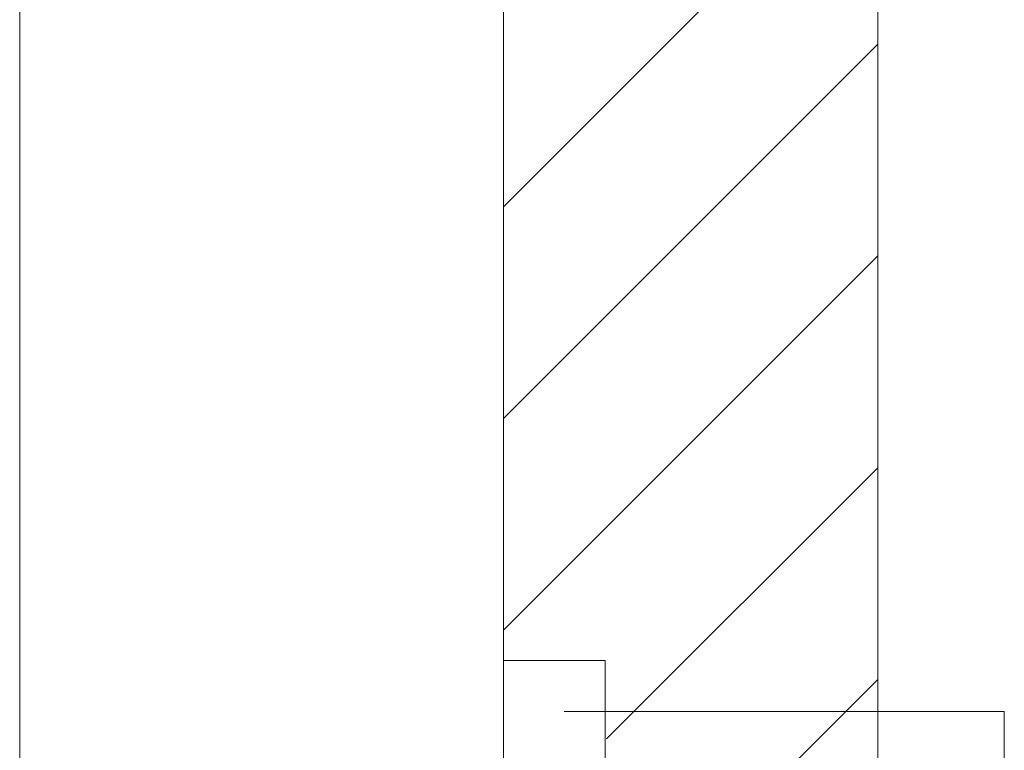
# Model space of a CAD drawing. Extents: x -620 to 300, y 62 to 1162.
# Tile 260 of 300: x 221.78 to 228.35, y 871.37 to 876.25. Entities that reach past the tile are written whole.
import ezdxf
from ezdxf.lldxf.tags import DXFTag

# ---------------------------------------------------------------- set-up
doc = ezdxf.new("R2010")
doc.units = 0
doc.layers.get('0').update_dxf_attribs({"lineweight": 13})
doc.layers.add('E_Betonbaudose', color=1, linetype='Continuous', lineweight=13, true_color=0xff0000)
doc.layers.add('E_Detail_Wandschraffur', color=7, linetype='Continuous', lineweight=5, true_color=0xc0c0c0)
doc.layers.add('E_Detail_Linie_Text_Bem', color=7, linetype='Continuous', lineweight=13)
tags = doc.linetypes.add('fein_strichliert', pattern=[4, 1, -2, 1]).pattern_tags.tags
tags[8:9] = [DXFTag(74, 4), DXFTag(75, 0), DXFTag(340, '0'), DXFTag(46, 0.0), DXFTag(50, 0.0), DXFTag(44, 0.0), DXFTag(45, 0.0)]
tags[6:7] = [DXFTag(74, 4), DXFTag(75, 0), DXFTag(340, '0'), DXFTag(46, 0.0), DXFTag(50, 0.0), DXFTag(44, 0.0), DXFTag(45, 0.0)]
tags[4:5] = [DXFTag(74, 4), DXFTag(75, 0), DXFTag(340, '0'), DXFTag(46, 0.0), DXFTag(50, 0.0), DXFTag(44, 0.0), DXFTag(45, 0.0)]
tags = doc.linetypes.add('fein_strichliert-A06G94EV8I', pattern=[4, 1, -2, 1]).pattern_tags.tags
tags[8:9] = [DXFTag(74, 4), DXFTag(75, 0), DXFTag(340, '0'), DXFTag(46, 0.0), DXFTag(50, 0.0), DXFTag(44, 0.0), DXFTag(45, 0.0)]
tags[6:7] = [DXFTag(74, 4), DXFTag(75, 0), DXFTag(340, '0'), DXFTag(46, 0.0), DXFTag(50, 0.0), DXFTag(44, 0.0), DXFTag(45, 0.0)]
tags[4:5] = [DXFTag(74, 4), DXFTag(75, 0), DXFTag(340, '0'), DXFTag(46, 0.0), DXFTag(50, 0.0), DXFTag(44, 0.0), DXFTag(45, 0.0)]

# ---------------------------------------------------------------- blocks, each defined once
blk = doc.blocks.new('Referenz-A06G94EW8I')
at = {"layer": 'E_Betonbaudose', "linetype": 'Continuous', "ltscale": 0.13}
for p, q in [((225.0108, 871.286), (225.0108, 871.966)), ((225.0108, 871.966), (225.6908, 871.966)), ((225.6908, 871.966), (225.6908, 871.286))]:
    blk.add_line(p, q, dxfattribs=at)
at = {"layer": 'E_Detail_Linie_Text_Bem', "linetype": 'fein_strichliert-A06G94EV8I', "ltscale": 0.65}
blk.add_line((221.7825, 852.818), (221.7825, 905.6973), dxfattribs=at)
at = {"layer": 'E_Detail_Linie_Text_Bem', "linetype": 'Continuous', "ltscale": 0.13}
for p, q in [((227.5108, 893.626), (227.5108, 853.626)), ((225.0108, 853.626), (225.0108, 881.626))]:
    blk.add_line(p, q, dxfattribs=at)
at = {"layer": 'E_Detail_Linie_Text_Bem', "color": 0, "linetype": 'Continuous', "ltscale": 0.13}
for p in [(225.4167, 871.626), (228.3547, 869.626)]:
    blk.add_line(p, (228.3547, 871.626), dxfattribs=at)
at = {"layer": 'E_Detail_Wandschraffur', "linetype": 'ByBlock', "ltscale": 0.13}
for p, q in [((225.0108, 874.9971), (227.5108, 877.4971)), ((225.0108, 872.1686), (227.5108, 874.6686)), ((226.1339, 870.4633), (227.5108, 871.8402))]:
    blk.add_line(p, q, dxfattribs=at)
at = {"layer": 'E_Detail_Wandschraffur', "linetype": 'fein_strichliert', "ltscale": 0.13}
for p, q in [((225.0108, 873.5828), (227.5108, 876.0828)), ((225.7, 871.4436), (227.5108, 873.2544))]:
    blk.add_line(p, q, dxfattribs=at)

msp = doc.modelspace()

# ---------------------------------------------------------------- block references
at = {"color": 8, "lineweight": 25, "ltscale": 0.25, "true_color": 0x808080}
msp.add_blockref('Referenz-A06G94EW8I', (0, 0), dxfattribs=at)

doc.saveas('drawing.dxf')
